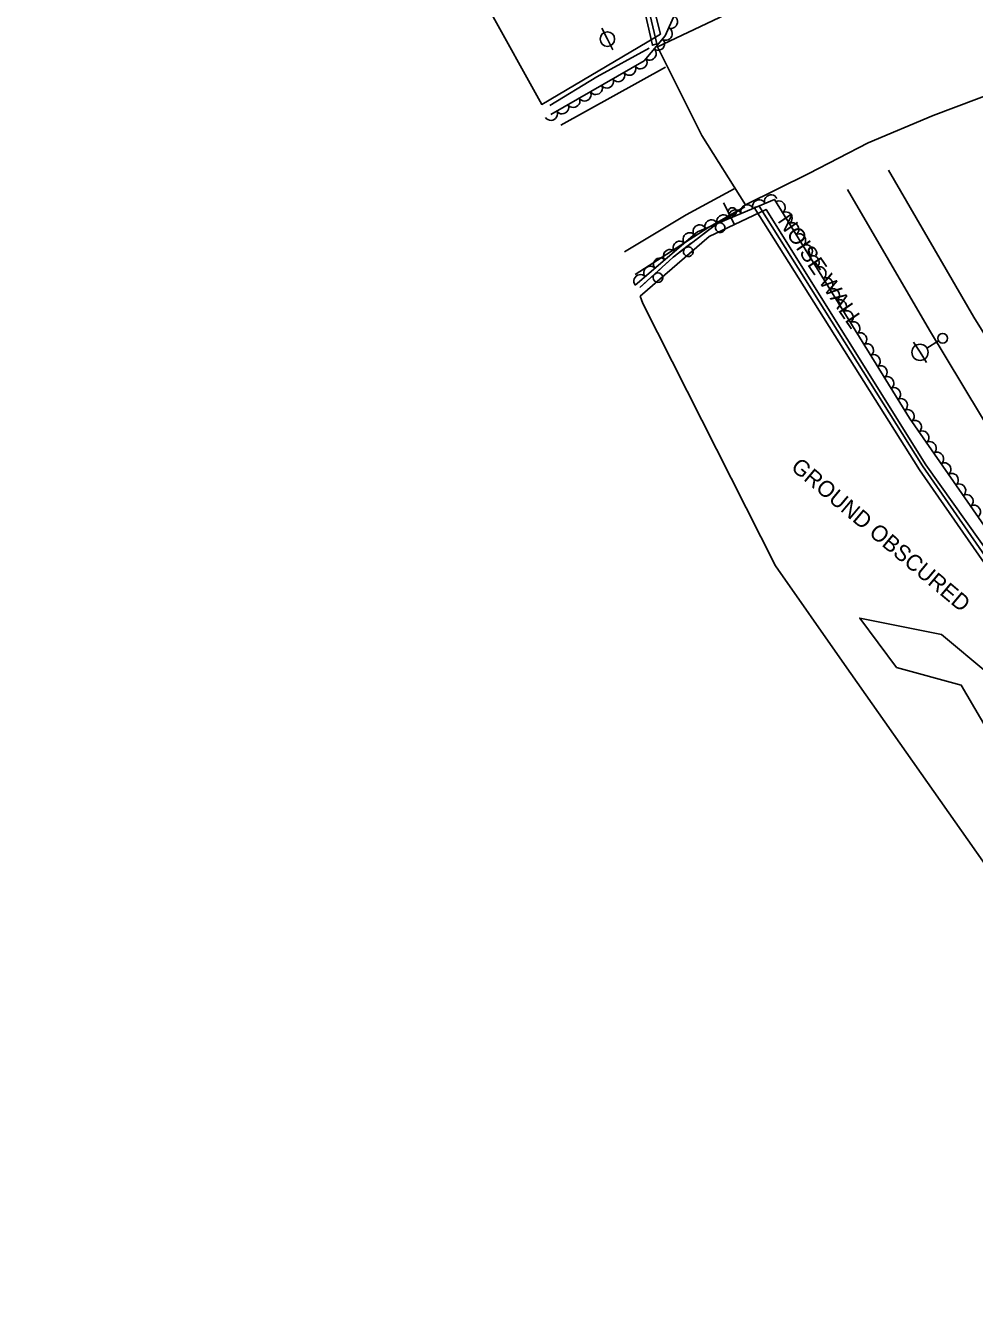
# Model space of a CAD drawing. Extents: x 1722896 to 1754269, y 648279 to 666297.
# Drawn here: x 1727805.5 to 1728099.4, y 653200.9 to 653597.2 of the extents above; entities that cross this region are included whole.
import ezdxf

# ---------------------------------------------------------------- set-up
doc = ezdxf.new("R2010")
doc.units = 0
for name, color, linetype in [('DESIGN - CENTERLINE - Proposed', 7, 'Continuous'), ('DESIGN - PUBLIC HEARING - Shapes', 7, 'Continuous'), ('DESIGN - SCRATCH - User 1', 7, 'Continuous'), ('SURVEY - CENTERLINE - Preliminary', 7, 'Continuous'), ('SURVEY - CENTERLINE - Preliminary Text', 7, 'Continuous'), ('SURVEY - DTM - Breaklines', 7, 'Continuous'), ('SURVEY - VEGETATION - Features with Text', 7, 'Continuous')]:
    doc.layers.add(name, color=color, linetype=linetype)

msp = doc.modelspace()

# ---------------------------------------------------------------- linework, layer by layer
at = {"layer": 'DESIGN - CENTERLINE - Proposed'}
msp.add_lwpolyline([(1728001.32, 653590.44), (1728014.96, 653563.21), (1728028.46, 653541.65), (1728048.12, 653551.41), (1728066.45, 653560.89), (1728086.6, 653569.4), (1728114.32, 653579.78), (1728142.79, 653589.66), (1728168.13, 653596.78), (1728193.26, 653602.88), (1728218.17, 653607.74), (1728220.25, 653608.21), (1728206.07, 653633.29), (1728191.6, 653659.26), (1728168.29, 653654.22), (1728140.02, 653647.08), (1728113.85, 653638.91), (1728088.89, 653630.48), (1728063.4, 653620.21), (1728040.53, 653609.86), (1728020.46, 653599.75), (1728001, 653590.49)], dxfattribs=at)
at = {"layer": 'DESIGN - PUBLIC HEARING - Shapes'}
msp.add_line((1728025.02, 653535.65), (1728021.62, 653542.33), dxfattribs=at)
msp.add_circle((1728024.4, 653539.56), 1.25, dxfattribs=at)
at = {"layer": 'DESIGN - SCRATCH - User 1'}
for points in [[(1728001, 653591.57), (1727992.96, 653625.77), (1727979.18, 653663.15), (1727940.96, 653733.51), (1727886.87, 653836.88), (1727872.33, 653864.89), (1727870.96, 653863.96), (1727900.96, 653807.31), (1727938.72, 653735.62), (1727977.71, 653663.14), (1727991.76, 653625.83), (1727999.67, 653591.1), (1728001, 653591.57)], [(1727995.78, 653516.05), (1728006.11, 653525.52), (1728019.14, 653535.46), (1728028.3, 653541.08)], [(1728025.19, 653539.17), (1728027.19, 653540.4)], [(1728031.2, 653540.86), (1728082.37, 653459.64), (1728121.7, 653403.09), (1728179.04, 653326.18), (1728225.29, 653268.33), (1728249.34, 653239.9), (1728253.28, 653235.39), (1728254.28, 653236.06), (1728211.36, 653287.79), (1728168.1, 653343.16), (1728118.43, 653410.27), (1728083.25, 653460.87), (1728032.71, 653541.31), (1728031.2, 653540.86)], [(1728017.98, 653534.58), (1728019.14, 653535.46), (1728021.82, 653537.1)], [(1728023.18, 653537.94), (1728025.19, 653539.17)], [(1728012.97, 653530.76), (1728014.84, 653532.18)], [(1728014.84, 653532.18), (1728016.71, 653533.61)], [(1728008.05, 653526.99), (1728011.7, 653529.78)], [(1728003.26, 653522.91), (1728004.99, 653524.49)], [(1728004.99, 653524.49), (1728006.11, 653525.52), (1728006.77, 653526.02)], [(1727998.69, 653518.72), (1728002.08, 653521.82)], [(1727995.78, 653516.05), (1727997.51, 653517.64)]]:
    msp.add_lwpolyline(points, dxfattribs=at)
for centre, start, end in [((1728020.62, 653534.61), 234.7743, 234.7644), ((1728010.77, 653527.18), 240.6181, 240.6082), ((1728001.38, 653519.15), 245.7428, 245.733)]:
    msp.add_arc(centre, 1.5, start, end, dxfattribs=at)
at = {"layer": 'SURVEY - CENTERLINE - Preliminary'}
for points in [[(1727998.01, 653592.07), (1727965.37, 653572.77), (1727915.5, 653662.62), (1727864.27, 653762.05), (1727806.08, 653870.28), (1727820.54, 653887.52), (1727860.9, 653881.03), (1727869.66, 653877.44), (1727889.54, 653836.3), (1727910.51, 653795.24), (1727935.2, 653747.85), (1727954.36, 653712.81), (1727979.22, 653665.47), (1727994.38, 653625.39), (1728002.2, 653594.57), (1727998.01, 653592.07)], [(1727995.82, 653513.37), (1728017.18, 653531.89), (1728034.87, 653540.28), (1728084.35, 653461.22), (1728139.16, 653384.23)], [(1728103.91, 653335.69), (1728059.11, 653399.34), (1728037.73, 653429.88), (1727996.66, 653511.13), (1727995.82, 653513.37)], [(1728103.52, 653396.64), (1728089.21, 653408.64), (1728063.86, 653413.75), (1728075.28, 653398.42), (1728095.28, 653392.93), (1728120.97, 653349.05)]]:
    msp.add_lwpolyline(points, dxfattribs=at)
at = {"layer": 'SURVEY - CENTERLINE - Preliminary Text'}
for points in [[(1727998.62, 653590.24), (1727982.47, 653581.33), (1727967.91, 653572.45)], [(1728003.68, 653584.33), (1727971.28, 653566.39)], [(1728863.54, 652802.06), (1728821.49, 652820.38), (1728775.21, 652842.27), (1728720.82, 652870.99), (1728671.26, 652900.62), (1728624.08, 652930.96), (1728572.88, 652968.45), (1728532.23, 653000.37), (1728494.67, 653032.49), (1728463.45, 653061.14), (1728427.34, 653096.22), (1728393.97, 653130.25), (1728350.31, 653176.66), (1728303.78, 653227.57), (1728262.44, 653275.42), (1728217.62, 653331.31), (1728173.02, 653392.32), (1728133.95, 653450.97), (1728099.2, 653506.95), (1728072.75, 653552.44)], [(1727990.96, 653527.17), (1728010.14, 653538.6), (1728024.96, 653546.66)], [(1728060.09, 653546.39), (1728085.43, 653502.93), (1728106.41, 653468.12)], [(1727994.26, 653520.14), (1728016.86, 653534.6), (1728028.01, 653540.95)]]:
    msp.add_lwpolyline(points, dxfattribs=at)
at = {"layer": 'SURVEY - DTM - Breaklines'}
for p, q in [((1727985.7, 653593.02), (1727983.99, 653596.36)), ((1727985.7, 653593.02), (1727987.4, 653589.68)), ((1728082.53, 653496.02), (1728080.56, 653499.21)), ((1728088.27, 653499.57), (1728084.66, 653497.33)), ((1728082.53, 653496.02), (1728084.5, 653492.83))]:
    msp.add_line(p, q, dxfattribs=at)
for centre, radius in [((1727985.7, 653593.02), 2.25), ((1728089.55, 653500.36), 1.5), ((1728082.53, 653496.02), 2.5)]:
    msp.add_circle(centre, radius, dxfattribs=at)
at = {"layer": 'SURVEY - VEGETATION - Features with Text'}
for points in [[(1727805.5, 653872.2), (1727819.27, 653892.57), (1727872.51, 653882.88), (1727893.94, 653834.85), (1727930.77, 653765.76), (1727959.71, 653703.61), (1727988.18, 653648.69), (1728006.55, 653600.71), (1728003.63, 653593.98), (1727997.12, 653586.33), (1727968.19, 653569.7)], [(1727994.33, 653516.85), (1728013.66, 653533.35), (1728037.42, 653543.36), (1728079.26, 653475.6), (1728115.22, 653423.89), (1728152.7, 653372.46), (1728202.11, 653307.39), (1728227.37, 653273.47), (1728243.18, 653265.48), (1728252.18, 653243.38), (1728279.8, 653219.67), (1728328.93, 653153.77), (1728352.37, 653128.19), (1728371.2, 653124.82), (1728375.12, 653115.19), (1728391.22, 653087.7), (1728408.28, 653065.38), (1728429.38, 653043.63), (1728462.87, 653013.53), (1728501.29, 652989.19), (1728548.96, 652952.31), (1728598.39, 652912.21)]]:
    msp.add_lwpolyline(points, dxfattribs=at)
for centre, major_axis in [((1728005.5, 653598.3), (-0.8, -1.84)), ((1728003.91, 653594.63), (-0.8, -1.84)), ((1728001.5, 653591.47), (-1.3, -1.52)), ((1727998.91, 653588.43), (-1.3, -1.52)), ((1727992.57, 653583.72), (-1.73, -1)), ((1727996.04, 653585.71), (-1.73, -1)), ((1727985.64, 653579.73), (-1.73, -1)), ((1727989.11, 653581.72), (-1.73, -1)), ((1727978.7, 653575.74), (-1.73, -1)), ((1727982.17, 653577.74), (-1.73, -1)), ((1727971.77, 653571.76), (-1.73, -1)), ((1727975.23, 653573.75), (-1.73, -1)), ((1727968.3, 653569.76), (-1.73, -1)), ((1728036.32, 653542.9), (1.84, 0.78)), ((1728025.26, 653538.24), (1.84, 0.78)), ((1728028.95, 653539.79), (1.84, 0.78)), ((1728032.63, 653541.34), (1.84, 0.78)), ((1728038.89, 653540.97), (1.05, -1.7)), ((1728017.89, 653535.13), (1.84, 0.78)), ((1728021.57, 653536.68), (1.84, 0.78)), ((1728041, 653537.57), (1.05, -1.7)), ((1728043.1, 653534.17), (1.05, -1.7)), ((1728011.07, 653531.13), (1.52, 1.3)), ((1728014.2, 653533.58), (1.84, 0.78)), ((1728045.2, 653530.76), (1.05, -1.7)), ((1728008.02, 653528.54), (1.52, 1.3)), ((1728047.3, 653527.36), (1.05, -1.7)), ((1728001.94, 653523.34), (1.52, 1.3)), ((1728004.98, 653525.94), (1.52, 1.3)), ((1728049.4, 653523.96), (1.05, -1.7)), ((1727995.85, 653518.15), (1.52, 1.3)), ((1727998.9, 653520.75), (1.52, 1.3)), ((1728051.5, 653520.55), (1.05, -1.7)), ((1728053.61, 653517.15), (1.05, -1.7)), ((1728055.71, 653513.75), (1.05, -1.7)), ((1728057.81, 653510.34), (1.05, -1.7)), ((1728059.91, 653506.94), (1.05, -1.7)), ((1728062.01, 653503.54), (1.05, -1.7)), ((1728064.11, 653500.13), (1.05, -1.7)), ((1728066.21, 653496.73), (1.05, -1.7)), ((1728068.32, 653493.33), (1.05, -1.7)), ((1728070.42, 653489.92), (1.05, -1.7)), ((1728072.52, 653486.52), (1.05, -1.7)), ((1728074.62, 653483.12), (1.05, -1.7)), ((1728076.72, 653479.71), (1.05, -1.7)), ((1728078.82, 653476.31), (1.05, -1.7)), ((1728081.07, 653473), (1.14, -1.64)), ((1728083.35, 653469.72), (1.14, -1.64)), ((1728085.64, 653466.43), (1.14, -1.64)), ((1728087.92, 653463.15), (1.14, -1.64)), ((1728090.2, 653459.86), (1.14, -1.64)), ((1728092.49, 653456.58), (1.14, -1.64)), ((1728094.77, 653453.3), (1.14, -1.64)), ((1728097.06, 653450.01), (1.14, -1.64)), ((1728099.34, 653446.73), (1.14, -1.64))]:
    msp.add_ellipse(centre, major_axis=major_axis, ratio=0.940188, start_param=0, end_param=3.141593, dxfattribs=at)

# ---------------------------------------------------------------- texts
at = {"layer": 'DESIGN - SCRATCH - User 1'}
msp.add_text('NOISE WALL', height=5, rotation=304.1364, dxfattribs=at).set_placement((1728038.25, 653536.77))
at = {"layer": 'SURVEY - CENTERLINE - Preliminary'}
msp.add_text('GROUND OBSCURED', height=5, rotation=320.0063, dxfattribs=at).set_placement((1728042.23, 653459.94))

doc.saveas('drawing.dxf')
